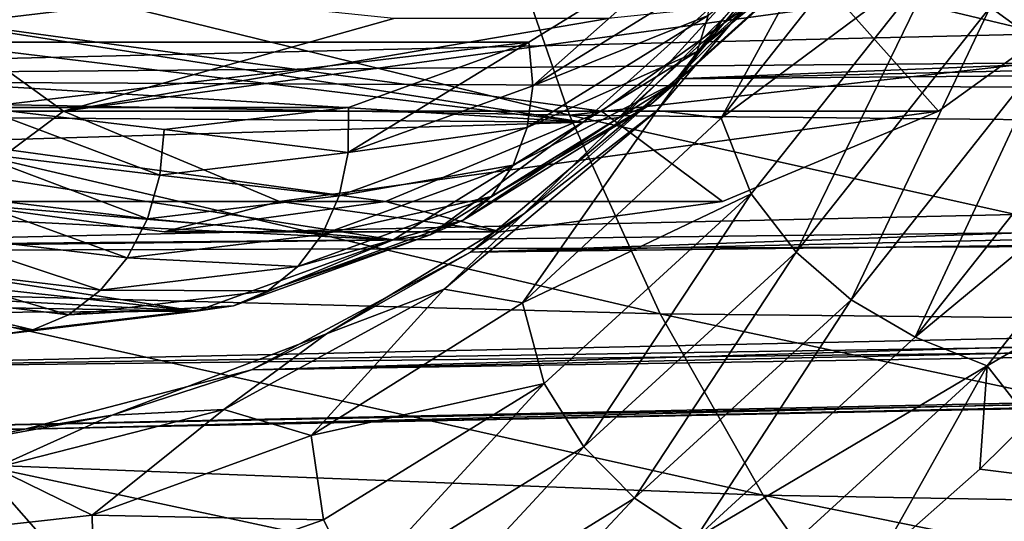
# Model space of a CAD drawing. Header units: metres. Extents: x 26 to 263, y -109 to 109.
# Tile 595 of 656: x 107.37 to 112.16, y 62.89 to 65.33. Entities that reach past the tile are written whole.
import ezdxf

# ---------------------------------------------------------------- set-up
doc = ezdxf.new("R2010")
doc.units = ezdxf.units.M
doc.layers.add('solid_500750', color=7, linetype='CONTINUOUS')

msp = doc.modelspace()

# ---------------------------------------------------------------- linework, layer by layer
at = {"layer": 'solid_500750'}
for points in [[(112.373177, 65.186455, 5.676169), (112.086761, 65.393379, 5.692812), (112.923775, 66.809074, 4.495577)], [(109.445374, 66.760147, 32.028568), (109.682678, 65.901924, 31.681965), (112.738884, 65.171432, 34.111523)], [(109.445374, 66.760147, 32.028568), (112.738884, 65.171432, 34.111523), (112.489044, 66.132309, 34.482246)], [(141.991623, 66.319916, 28.953482), (111.482887, 66.13884, 6.550637), (110.562332, 65.044601, 7.865334)], [(141.529678, 65.781769, 29.613211), (141.991623, 66.319916, 28.953482), (110.562332, 65.044601, 7.865334)], [(134.13559, 65.781731, 40.173069), (103.107765, 65.044601, 18.511551), (102.187202, 66.13884, 19.826248)], [(110.793243, 65.343048, 7.363787), (110.562332, 65.044601, 7.865334), (111.482887, 66.13884, 6.550637)], [(110.466743, 64.890961, 7.659237), (111.397514, 65.988174, 6.32996), (110.778946, 64.852592, 7.21337)], [(110.793243, 65.343048, 7.363787), (111.397514, 65.988174, 6.32996), (110.466743, 64.890961, 7.659237)], [(111.397514, 65.988174, 6.32996), (111.673355, 65.987808, 5.936016), (110.778946, 64.852592, 7.21337)], [(111.846184, 65.648201, 5.790509), (110.778946, 64.852592, 7.21337), (111.673355, 65.987808, 5.936016)], [(110.040756, 64.868515, 31.131912), (105.541756, 65.97065, 27.408726), (106.027603, 64.942635, 26.710068)], [(110.040756, 64.868515, 31.131912), (109.682678, 65.901924, 31.681965), (105.541756, 65.97065, 27.408726)], [(111.420868, 65.805, 8.608641), (111.503563, 65.940361, 8.767025), (110.661095, 65.178322, 9.970195)], [(110.661095, 65.178322, 9.970195), (111.503563, 65.940361, 8.767025), (110.715469, 65.352364, 10.100573)], [(112.738884, 65.171432, 34.111523), (109.682678, 65.901924, 31.681965), (110.040756, 64.868515, 31.131912)], [(111.300812, 65.703232, 8.449033), (111.420868, 65.805, 8.608641), (110.56739, 65.033028, 9.827526)], [(110.56739, 65.033028, 9.827526), (111.420868, 65.805, 8.608641), (110.661095, 65.178322, 9.970195)], [(134.13559, 65.781731, 40.173069), (134.620331, 65.308441, 39.480782), (103.107765, 65.044601, 18.511551)], [(105.443344, 65.748718, 17.802769), (106.294296, 65.223404, 16.587481), (110.69445, 65.748291, 10.303411)], [(106.294296, 65.223404, 16.587481), (109.842484, 65.222748, 11.520148), (110.69445, 65.748291, 10.303411)], [(109.863136, 65.010979, 11.446942), (110.69445, 65.748291, 10.303411), (109.842484, 65.222748, 11.520148)], [(109.863136, 65.010979, 11.446942), (110.727776, 65.54641, 10.212107), (110.69445, 65.748291, 10.303411)], [(141.044937, 65.308479, 30.305494), (141.529678, 65.781769, 29.613211), (110.562332, 65.044601, 7.865334)], [(111.149437, 65.640152, 8.296219), (111.300812, 65.703232, 8.449033), (110.439064, 64.923782, 9.679733)], [(110.439064, 64.923782, 9.679733), (111.300812, 65.703232, 8.449033), (110.56739, 65.033028, 9.827526)], [(111.846184, 65.648201, 5.790509), (110.924477, 64.484268, 7.108192), (110.778946, 64.852592, 7.21337)], [(111.142357, 64.200325, 7.042951), (110.924477, 64.484268, 7.108192), (111.846184, 65.648201, 5.790509)], [(112.086761, 65.393379, 5.692812), (111.142357, 64.200325, 7.042951), (111.846184, 65.648201, 5.790509)], [(110.19632, 64.887543, 11.014822), (105.942131, 64.887543, 17.090424), (104.944244, 65.608231, 18.51556)], [(111.194206, 65.608231, 9.589684), (110.19632, 64.887543, 11.014822), (104.944244, 65.608231, 18.51556)], [(105.942131, 64.887543, 17.090424), (107.580437, 64.887543, 18.237577), (106.58255, 65.608231, 19.662714)], [(105.997696, 65.474655, 4.961567), (110.976601, 65.619728, 8.158035), (110.106979, 64.832993, 9.400142)], [(109.186668, 65.337555, 15.943647), (106.58255, 65.608231, 19.662714), (107.580437, 64.887543, 18.237577)], [(107.580437, 64.887543, 18.237577), (111.834618, 64.887543, 12.161975), (112.832512, 65.608231, 10.736837)], [(110.228394, 65.337555, 14.455904), (107.580437, 64.887543, 18.237577), (112.832512, 65.608231, 10.736837)], [(110.282562, 64.856079, 9.534243), (110.106979, 64.832993, 9.400142), (110.976601, 65.619728, 8.158035)], [(111.194206, 65.608231, 9.589684), (111.834618, 64.887543, 12.161975), (110.19632, 64.887543, 11.014822)], [(110.282562, 64.856079, 9.534243), (111.149437, 65.640152, 8.296219), (110.439064, 64.923782, 9.679733)], [(110.282562, 64.856079, 9.534243), (110.976601, 65.619728, 8.158035), (111.149437, 65.640152, 8.296219)], [(111.194206, 65.608231, 9.589684), (112.832512, 65.608231, 10.736837), (111.834618, 64.887543, 12.161975)], [(110.715469, 65.352364, 10.100573), (110.727776, 65.54641, 10.212107), (109.863136, 65.010979, 11.446942)], [(106.068901, 65.327599, 5.330455), (105.997696, 65.474655, 4.961567), (110.106979, 64.832993, 9.400142)], [(111.410263, 63.96957, 7.052763), (111.142357, 64.200325, 7.042951), (112.086761, 65.393379, 5.692812)], [(112.373177, 65.186455, 5.676169), (111.410263, 63.96957, 7.052763), (112.086761, 65.393379, 5.692812)], [(134.620331, 65.308441, 39.480782), (135.124878, 64.902916, 38.760212), (103.107765, 65.044601, 18.511551)], [(106.169426, 65.075424, 5.994012), (106.068901, 65.327599, 5.330455), (110.106979, 64.832993, 9.400142)], [(110.228394, 65.337555, 14.455904), (109.186668, 65.337555, 15.943647), (107.580437, 64.887543, 18.237577)], [(141.044937, 65.308479, 30.305494), (110.562332, 65.044601, 7.865334), (109.55851, 64.20179, 9.298939)], [(140.54039, 64.902946, 31.02606), (141.044937, 65.308479, 30.305494), (109.55851, 64.20179, 9.298939)], [(109.816322, 64.385925, 8.63375), (110.793243, 65.343048, 7.363787), (110.466743, 64.890961, 7.659237)], [(109.816322, 64.385925, 8.63375), (110.562332, 65.044601, 7.865334), (110.793243, 65.343048, 7.363787)], [(110.661095, 65.178322, 9.970195), (110.715469, 65.352364, 10.100573), (109.83522, 64.807274, 11.357698)], [(109.83522, 64.807274, 11.357698), (110.715469, 65.352364, 10.100573), (109.863136, 65.010979, 11.446942)], [(106.294296, 65.223404, 16.587481), (107.171211, 64.905724, 15.33512), (109.842484, 65.222748, 11.520148)], [(107.171211, 64.905724, 15.33512), (108.965691, 64.905197, 12.772336), (109.842484, 65.222748, 11.520148)], [(108.964317, 64.685402, 12.730591), (109.842484, 65.222748, 11.520148), (108.965691, 64.905197, 12.772336)], [(108.964317, 64.685402, 12.730591), (109.863136, 65.010979, 11.446942), (109.842484, 65.222748, 11.520148)], [(110.56739, 65.033028, 9.827526), (110.661095, 65.178322, 9.970195), (109.766846, 64.624573, 11.247314)], [(109.766846, 64.624573, 11.247314), (110.661095, 65.178322, 9.970195), (109.83522, 64.807274, 11.357698)], [(114.259811, 64.825279, 35.313412), (112.738884, 65.171432, 34.111523), (110.040756, 64.868515, 31.131912)], [(111.722099, 63.787037, 7.131893), (111.410263, 63.96957, 7.052763), (112.373177, 65.186455, 5.676169)], [(112.699394, 65.022217, 5.734746), (111.722099, 63.787037, 7.131893), (112.373177, 65.186455, 5.676169)], [(106.228043, 64.86367, 6.588928), (106.169426, 65.075424, 5.994012), (110.106979, 64.832993, 9.400142)], [(135.124878, 64.902916, 38.760212), (104.111588, 64.20179, 17.077944), (103.107765, 65.044601, 18.511551)], [(109.816322, 64.385925, 8.63375), (109.55851, 64.20179, 9.298939), (110.562332, 65.044601, 7.865334)], [(110.439064, 64.923782, 9.679733), (110.56739, 65.033028, 9.827526), (109.661461, 64.472046, 11.121335)], [(109.661461, 64.472046, 11.121335), (110.56739, 65.033028, 9.827526), (109.766846, 64.624573, 11.247314)], [(113.05938, 64.895454, 5.862695), (111.722099, 63.787037, 7.131893), (112.699394, 65.022217, 5.734746)], [(109.83522, 64.807274, 11.357698), (109.863136, 65.010979, 11.446942), (108.964317, 64.685402, 12.730591)], [(110.48098, 63.901402, 30.490286), (106.027603, 64.942635, 26.710068), (106.571526, 64.004601, 25.930408)], [(110.48098, 63.901402, 30.490286), (110.040756, 64.868515, 31.131912), (106.027603, 64.942635, 26.710068)], [(135.124878, 64.902916, 38.760212), (135.646118, 64.567657, 38.0158), (104.111588, 64.20179, 17.077944)], [(106.992416, 64.447899, 15.590463), (107.580437, 64.887543, 18.237577), (105.942131, 64.887543, 17.090424)], [(109.146034, 64.447899, 12.514783), (106.992416, 64.447899, 15.590463), (105.942131, 64.887543, 17.090424)], [(110.19632, 64.887543, 11.014822), (109.146034, 64.447899, 12.514783), (105.942131, 64.887543, 17.090424)], [(106.992416, 64.447899, 15.590463), (108.630722, 64.447899, 16.737616), (107.580437, 64.887543, 18.237577)], [(107.133148, 64.685356, 15.34577), (108.048683, 64.575485, 14.038244), (107.171211, 64.905724, 15.33512)], [(107.171211, 64.905724, 15.33512), (108.069221, 64.797974, 14.052628), (108.965691, 64.905197, 12.772336)], [(108.048683, 64.575485, 14.038244), (108.069221, 64.797974, 14.052628), (107.171211, 64.905724, 15.33512)], [(107.580437, 64.887543, 18.237577), (108.630722, 64.447899, 16.737616), (111.834618, 64.887543, 12.161975)], [(108.964317, 64.685402, 12.730591), (108.965691, 64.905197, 12.772336), (108.069221, 64.797974, 14.052628)], [(108.630722, 64.447899, 16.737616), (110.78434, 64.447899, 13.661936), (111.834618, 64.887543, 12.161975)], [(110.19632, 64.887543, 11.014822), (110.78434, 64.447899, 13.661936), (109.146034, 64.447899, 12.514783)], [(109.431717, 64.020958, 9.137413), (110.466743, 64.890961, 7.659237), (109.811287, 63.955299, 8.595325)], [(109.816322, 64.385925, 8.63375), (110.466743, 64.890961, 7.659237), (109.431717, 64.020958, 9.137413)], [(110.282562, 64.856079, 9.534243), (110.439064, 64.923782, 9.679733), (109.524345, 64.357361, 10.986092)], [(109.524345, 64.357361, 10.986092), (110.439064, 64.923782, 9.679733), (109.661461, 64.472046, 11.121335)], [(140.01915, 64.567688, 31.77047), (140.54039, 64.902946, 31.02606), (109.55851, 64.20179, 9.298939)], [(110.466743, 64.890961, 7.659237), (110.778946, 64.852592, 7.21337), (109.811287, 63.955299, 8.595325)], [(110.19632, 64.887543, 11.014822), (111.834618, 64.887543, 12.161975), (110.78434, 64.447899, 13.661936)], [(113.05938, 64.895454, 5.862695), (112.071831, 63.647846, 7.274516), (111.722099, 63.787037, 7.131893)], [(113.05938, 64.895454, 5.862695), (112.962112, 64.168198, 6.71195), (112.071831, 63.647846, 7.274516)], [(106.251358, 64.717186, 7.026618), (106.228043, 64.86367, 6.588928), (110.106979, 64.832993, 9.400142)], [(106.251358, 64.717186, 7.026618), (110.106979, 64.832993, 9.400142), (109.183212, 64.261299, 10.719528)], [(109.362396, 64.286285, 10.848379), (109.183212, 64.261299, 10.719528), (110.106979, 64.832993, 9.400142)], [(109.362396, 64.286285, 10.848379), (110.282562, 64.856079, 9.534243), (109.524345, 64.357361, 10.986092)], [(109.362396, 64.286285, 10.848379), (110.106979, 64.832993, 9.400142), (110.282562, 64.856079, 9.534243)], [(110.924477, 64.484268, 7.108192), (109.811287, 63.955299, 8.595325), (110.778946, 64.852592, 7.21337)], [(114.569183, 63.858418, 34.825897), (110.040756, 64.868515, 31.131912), (110.48098, 63.901402, 30.490286)], [(114.569183, 63.858418, 34.825897), (114.259811, 64.825279, 35.313412), (110.040756, 64.868515, 31.131912)], [(108.964317, 64.685402, 12.730591), (108.069221, 64.797974, 14.052628), (108.048683, 64.575485, 14.038244)], [(109.766846, 64.624573, 11.247314), (109.83522, 64.807274, 11.357698), (108.920219, 64.475807, 12.664455)], [(108.920219, 64.475807, 12.664455), (109.83522, 64.807274, 11.357698), (108.964317, 64.685402, 12.730591)], [(106.250122, 64.505768, 7.707121), (106.251358, 64.717186, 7.026618), (109.183212, 64.261299, 10.719528)], [(107.055931, 64.475754, 15.326941), (107.988022, 64.363922, 13.995766), (107.133148, 64.685356, 15.34577)], [(107.988022, 64.363922, 13.995766), (108.048683, 64.575485, 14.038244), (107.133148, 64.685356, 15.34577)], [(108.920219, 64.475807, 12.664455), (108.964317, 64.685402, 12.730591), (108.048683, 64.575485, 14.038244)], [(109.661461, 64.472046, 11.121335), (109.766846, 64.624573, 11.247314), (108.837334, 64.287819, 12.574798)], [(108.837334, 64.287819, 12.574798), (109.766846, 64.624573, 11.247314), (108.920219, 64.475807, 12.664455)], [(135.646118, 64.567657, 38.0158), (136.180847, 64.304741, 37.252136), (104.111588, 64.20179, 17.077944)], [(108.920219, 64.475807, 12.664455), (108.048683, 64.575485, 14.038244), (107.988022, 64.363922, 13.995766)], [(140.01915, 64.567688, 31.77047), (109.55851, 64.20179, 9.298939), (108.493851, 63.629234, 10.81943)], [(139.484421, 64.304756, 32.53413), (140.01915, 64.567688, 31.77047), (108.493851, 63.629234, 10.81943)], [(106.230484, 64.406166, 8.053529), (106.250122, 64.505768, 7.707121), (109.183212, 64.261299, 10.719528)], [(106.943336, 64.287766, 15.279711), (107.890282, 64.174164, 13.927324), (107.055931, 64.475754, 15.326941)], [(108.069221, 64.30014, 14.052623), (108.630722, 64.447899, 16.737616), (106.992416, 64.447899, 15.590463)], [(109.146034, 64.447899, 12.514783), (108.069221, 64.30014, 14.052623), (106.992416, 64.447899, 15.590463)], [(107.890282, 64.174164, 13.927324), (107.988022, 64.363922, 13.995766), (107.055931, 64.475754, 15.326941)], [(108.837334, 64.287819, 12.574798), (108.920219, 64.475807, 12.664455), (107.988022, 64.363922, 13.995766)], [(108.069221, 64.30014, 14.052623), (109.707527, 64.30014, 15.199776), (108.630722, 64.447899, 16.737616)], [(109.146034, 64.447899, 12.514783), (109.707527, 64.30014, 15.199776), (108.069221, 64.30014, 14.052623)], [(108.630722, 64.447899, 16.737616), (109.707527, 64.30014, 15.199776), (110.78434, 64.447899, 13.661936)], [(109.524345, 64.357361, 10.986092), (109.661461, 64.472046, 11.121335), (108.719826, 64.13089, 12.466122)], [(108.719826, 64.13089, 12.466122), (109.661461, 64.472046, 11.121335), (108.837334, 64.287819, 12.574798)], [(109.146034, 64.447899, 12.514783), (110.78434, 64.447899, 13.661936), (109.707527, 64.30014, 15.199776)], [(110.924477, 64.484268, 7.108192), (109.916862, 63.561245, 8.548082), (109.811287, 63.955299, 8.595325)], [(110.109833, 63.25428, 8.518429), (109.916862, 63.561245, 8.548082), (110.924477, 64.484268, 7.108192)], [(111.142357, 64.200325, 7.042951), (110.109833, 63.25428, 8.518429), (110.924477, 64.484268, 7.108192)], [(106.155769, 64.233742, 8.709304), (106.230484, 64.406166, 8.053529), (109.183212, 64.261299, 10.719528)], [(108.837334, 64.287819, 12.574798), (107.988022, 64.363922, 13.995766), (107.890282, 64.174164, 13.927324)], [(109.362396, 64.286285, 10.848379), (109.524345, 64.357361, 10.986092), (108.573608, 64.012894, 12.343888)], [(108.573608, 64.012894, 12.343888), (109.524345, 64.357361, 10.986092), (108.719826, 64.13089, 12.466122)], [(108.859055, 63.803028, 10.126103), (109.816322, 64.385925, 8.63375), (109.431717, 64.020958, 9.137413)], [(108.859055, 63.803028, 10.126103), (109.55851, 64.20179, 9.298939), (109.816322, 64.385925, 8.63375)], [(136.180847, 64.304741, 37.252136), (105.176247, 63.629234, 15.557452), (104.111588, 64.20179, 17.077944)], [(136.180847, 64.304741, 37.252136), (136.725754, 64.115768, 36.473927), (105.176247, 63.629234, 15.557452)], [(138.939514, 64.115784, 33.312336), (139.484421, 64.304756, 32.53413), (108.493851, 63.629234, 10.81943)], [(106.155769, 64.233742, 8.709304), (109.183212, 64.261299, 10.719528), (108.224968, 63.9146, 12.088183)], [(106.801025, 64.130829, 15.206455), (107.760376, 64.015747, 13.836361), (106.943336, 64.287766, 15.279711)], [(107.760376, 64.015747, 13.836361), (107.890282, 64.174164, 13.927324), (106.943336, 64.287766, 15.279711)], [(108.719826, 64.13089, 12.466122), (108.837334, 64.287819, 12.574798), (107.890282, 64.174164, 13.927324)], [(108.406013, 63.939762, 12.214239), (108.224968, 63.9146, 12.088183), (109.183212, 64.261299, 10.719528)], [(108.406013, 63.939762, 12.214239), (109.362396, 64.286285, 10.848379), (108.573608, 64.012894, 12.343888)], [(108.406013, 63.939762, 12.214239), (109.183212, 64.261299, 10.719528), (109.362396, 64.286285, 10.848379)], [(106.092384, 64.14872, 9.069344), (106.155769, 64.233742, 8.709304), (108.224968, 63.9146, 12.088183)], [(108.719826, 64.13089, 12.466122), (107.890282, 64.174164, 13.927324), (107.760376, 64.015747, 13.836361)], [(108.859055, 63.803028, 10.126103), (108.493851, 63.629234, 10.81943), (109.55851, 64.20179, 9.298939)], [(110.35743, 63.004665, 8.557268), (110.109833, 63.25428, 8.518429), (111.142357, 64.200325, 7.042951)], [(111.410263, 63.96957, 7.052763), (110.35743, 63.004665, 8.557268), (111.142357, 64.200325, 7.042951)], [(112.071831, 63.647846, 7.274516), (112.962112, 64.168198, 6.71195), (112.276802, 63.383911, 7.69066)], [(136.725754, 64.115768, 36.473927), (137.277481, 64.001923, 35.685974), (105.176247, 63.629234, 15.557452)], [(105.964706, 64.034996, 9.610881), (106.092384, 64.14872, 9.069344), (108.224968, 63.9146, 12.088183)], [(106.636154, 64.012833, 15.110853), (107.604828, 63.896641, 13.727446), (106.801025, 64.130829, 15.206455)], [(107.604828, 63.896641, 13.727446), (107.760376, 64.015747, 13.836361), (106.801025, 64.130829, 15.206455)], [(138.939514, 64.115784, 33.312336), (108.493851, 63.629234, 10.81943), (107.392128, 63.339722, 12.392846)], [(138.387787, 64.00193, 34.100292), (138.939514, 64.115784, 33.312336), (107.392128, 63.339722, 12.392846)], [(108.573608, 64.012894, 12.343888), (108.719826, 64.13089, 12.466122), (107.760376, 64.015747, 13.836361)], [(105.829475, 63.955971, 10.052896), (105.964706, 64.034996, 9.610881), (108.224968, 63.9146, 12.088183)], [(108.573608, 64.012894, 12.343888), (107.760376, 64.015747, 13.836361), (107.604828, 63.896641, 13.727446)], [(108.359535, 63.434734, 10.668642), (109.431717, 64.020958, 9.137413), (108.784843, 63.308796, 10.061237)], [(108.859055, 63.803028, 10.126103), (109.431717, 64.020958, 9.137413), (108.359535, 63.434734, 10.668642)], [(109.431717, 64.020958, 9.137413), (109.811287, 63.955299, 8.595325), (108.784843, 63.308796, 10.061237)], [(137.277481, 64.001923, 35.685974), (106.277969, 63.339722, 13.984036), (105.176247, 63.629234, 15.557452)], [(137.277481, 64.001923, 35.685974), (137.832642, 63.963898, 34.893131), (106.277969, 63.339722, 13.984036)], [(106.457008, 63.939697, 14.997709), (107.431458, 63.822823, 13.60605), (106.636154, 64.012833, 15.110853)], [(110.9832, 63.018387, 29.764954), (106.571526, 64.004601, 25.930408), (107.167686, 63.165508, 25.078148)], [(110.9832, 63.018387, 29.764954), (110.48098, 63.901402, 30.490286), (106.571526, 64.004601, 25.930408)], [(107.431458, 63.822823, 13.60605), (107.604828, 63.896641, 13.727446), (106.636154, 64.012833, 15.110853)], [(137.832642, 63.963898, 34.893131), (138.387787, 64.00193, 34.100292), (107.392128, 63.339722, 12.392846)], [(108.406013, 63.939762, 12.214239), (108.573608, 64.012894, 12.343888), (107.604828, 63.896641, 13.727446)], [(110.653534, 62.80764, 8.658887), (110.35743, 63.004665, 8.557268), (111.410263, 63.96957, 7.052763)], [(111.722099, 63.787037, 7.131893), (110.653534, 62.80764, 8.658887), (111.410263, 63.96957, 7.052763)], [(105.692062, 63.900036, 10.425303), (105.829475, 63.955971, 10.052896), (108.224968, 63.9146, 12.088183)], [(137.832642, 63.963898, 34.893131), (107.392128, 63.339722, 12.392846), (106.277969, 63.339722, 13.984036)], [(106.457008, 63.939697, 14.997709), (107.250732, 63.797974, 13.479513), (107.431458, 63.822823, 13.60605)], [(108.406013, 63.939762, 12.214239), (107.431458, 63.822823, 13.60605), (108.224968, 63.9146, 12.088183)], [(108.406013, 63.939762, 12.214239), (107.604828, 63.896641, 13.727446), (107.431458, 63.822823, 13.60605)], [(109.916862, 63.561245, 8.548082), (108.784843, 63.308796, 10.061237), (109.811287, 63.955299, 8.595325)], [(105.692062, 63.900036, 10.425303), (108.224968, 63.9146, 12.088183), (107.250732, 63.797974, 13.479513)], [(107.431458, 63.822823, 13.60605), (107.250732, 63.797974, 13.479513), (108.224968, 63.9146, 12.088183)], [(114.967468, 62.947254, 34.236969), (110.48098, 63.901402, 30.490286), (110.9832, 63.018387, 29.764954)], [(114.967468, 62.947254, 34.236969), (114.569183, 63.858418, 34.825897), (110.48098, 63.901402, 30.490286)], [(107.81752, 63.408012, 11.613564), (108.859055, 63.803028, 10.126103), (108.359535, 63.434734, 10.668642)], [(107.81752, 63.408012, 11.613564), (108.493851, 63.629234, 10.81943), (108.859055, 63.803028, 10.126103)], [(112.071831, 63.647846, 7.274516), (110.653534, 62.80764, 8.658887), (111.722099, 63.787037, 7.131893)], [(112.071831, 63.647846, 7.274516), (110.992134, 62.658512, 8.817402), (110.653534, 62.80764, 8.658887)], [(112.071831, 63.647846, 7.274516), (111.547874, 62.71373, 8.731552), (110.992134, 62.658512, 8.817402)], [(112.071831, 63.647846, 7.274516), (112.0355, 63.144661, 8.035255), (111.547874, 62.71373, 8.731552)], [(112.071831, 63.647846, 7.274516), (112.276802, 63.383911, 7.69066), (112.0355, 63.144661, 8.035255)], [(107.81752, 63.408012, 11.613564), (107.392128, 63.339722, 12.392846), (108.493851, 63.629234, 10.81943)], [(107.810143, 62.433983, 24.161795), (103.348831, 63.573261, 20.438375), (103.815605, 63.100739, 19.772066)], [(107.810143, 62.433983, 24.161795), (107.167686, 63.165508, 25.078148), (103.348831, 63.573261, 20.438375)], [(109.916862, 63.561245, 8.548082), (108.843872, 62.897942, 10.080821), (108.784843, 63.308796, 10.061237)], [(109.010277, 62.574543, 10.089123), (108.843872, 62.897942, 10.080821), (109.916862, 63.561245, 8.548082)], [(110.109833, 63.25428, 8.518429), (109.010277, 62.574543, 10.089123), (109.916862, 63.561245, 8.548082)], [(106.695511, 63.202312, 13.090736), (107.81752, 63.408012, 11.613564), (107.247803, 63.151146, 12.256361)], [(106.695511, 63.202312, 13.090736), (107.392128, 63.339722, 12.392846), (107.81752, 63.408012, 11.613564)], [(107.247803, 63.151146, 12.256361), (108.359535, 63.434734, 10.668642), (107.719452, 62.921246, 11.582781)], [(107.81752, 63.408012, 11.613564), (108.359535, 63.434734, 10.668642), (107.247803, 63.151146, 12.256361)], [(108.359535, 63.434734, 10.668642), (108.784843, 63.308796, 10.061237), (107.719452, 62.921246, 11.582781)], [(112.0355, 63.144661, 8.035255), (112.276802, 63.383911, 7.69066), (116.894791, 62.536182, 10.039114)], [(106.695511, 63.202312, 13.090736), (106.277969, 63.339722, 13.984036), (107.392128, 63.339722, 12.392846)], [(108.843872, 62.897942, 10.080821), (107.719452, 62.921246, 11.582781), (108.784843, 63.308796, 10.061237)], [(109.236198, 62.31147, 10.158934), (109.010277, 62.574543, 10.089123), (110.109833, 63.25428, 8.518429)], [(110.35743, 63.004665, 8.557268), (109.236198, 62.31147, 10.158934), (110.109833, 63.25428, 8.518429)], [(111.539368, 62.230621, 28.967394), (107.167686, 63.165508, 25.078148), (107.810143, 62.433983, 24.161795)], [(111.539368, 62.230621, 28.967394), (110.9832, 63.018387, 29.764954), (107.167686, 63.165508, 25.078148)], [(107.247803, 63.151146, 12.256361), (107.719452, 62.921246, 11.582781), (106.628334, 62.799179, 13.141053)], [(111.547874, 62.71373, 8.731552), (112.0355, 63.144661, 8.035255), (116.894791, 62.536182, 10.039114)], [(108.492401, 61.817665, 23.190504), (103.815605, 63.100739, 19.772066), (104.297859, 62.680611, 19.083656)], [(108.492401, 61.817665, 23.190504), (107.810143, 62.433983, 24.161795), (103.815605, 63.100739, 19.772066)], [(115.431732, 62.114773, 33.562115), (110.9832, 63.018387, 29.764954), (111.539368, 62.230621, 28.967394)], [(115.431732, 62.114773, 33.562115), (114.967468, 62.947254, 34.236969), (110.9832, 63.018387, 29.764954)], [(109.515518, 62.104038, 10.284513), (109.236198, 62.31147, 10.158934), (110.35743, 63.004665, 8.557268)], [(110.653534, 62.80764, 8.658887), (109.515518, 62.104038, 10.284513), (110.35743, 63.004665, 8.557268)], [(107.727402, 62.507889, 11.675154), (106.628334, 62.799179, 13.141053), (107.719452, 62.921246, 11.582781)], [(108.843872, 62.897942, 10.080821), (107.727402, 62.507889, 11.675154), (107.719452, 62.921246, 11.582781)], [(109.010277, 62.574543, 10.089123), (107.727402, 62.507889, 11.675154), (108.843872, 62.897942, 10.080821)]]:
    msp.add_3dface(points, dxfattribs=at)

doc.saveas('drawing.dxf')
